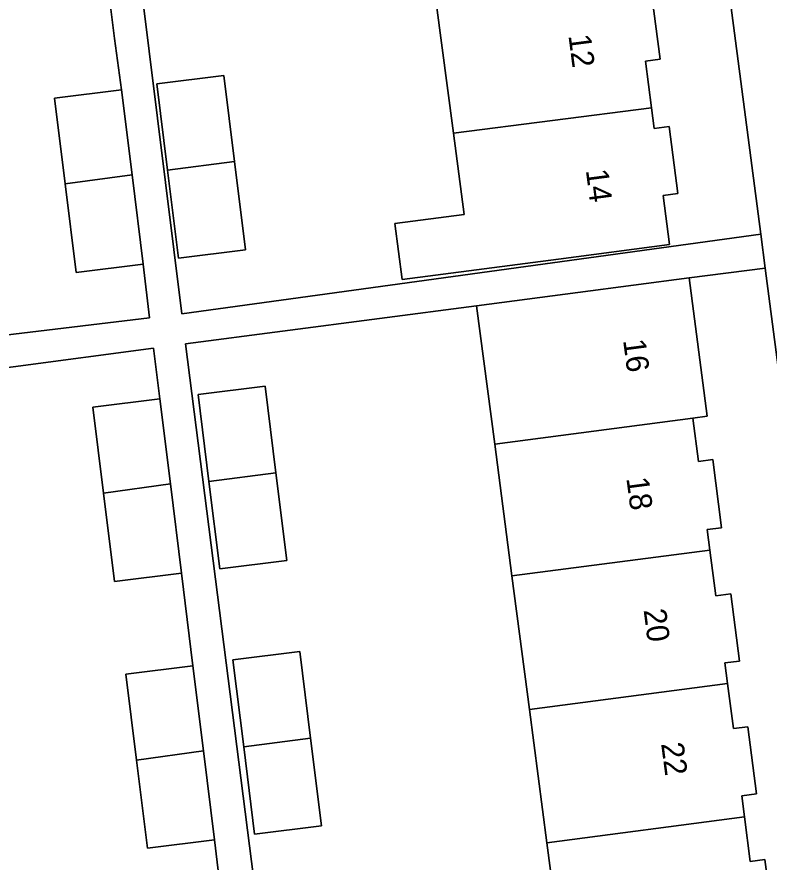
# Model space of a CAD drawing. Extents: x 162073 to 163043, y 381818 to 382561.
# Drawn here: x 162379.08 to 162412.58, y 382361.98 to 382399.64 of the extents above; entities that cross this region are included whole.
import ezdxf

# ---------------------------------------------------------------- set-up
doc = ezdxf.new("R2010")
doc.units = 0
for name, color, linetype in [('IMGEO_Erf', 7, 'Continuous'), ('IMGEO_Pand', 7, 'Continuous'), ('IMGEO_Pand_nummerreeks', 7, 'Continuous'), ('IMGEO_Voetpad_open', 7, 'Continuous')]:
    doc.layers.add(name, color=color, linetype=linetype)

msp = doc.modelspace()

# ---------------------------------------------------------------- linework, layer by layer
at = {"layer": 'IMGEO_Erf'}
for points in [[(162383.163, 382412.694), (162386.423, 382386.404), (162412.215, 382389.958), (162407.5, 382426.022)], [(162372.479, 382384.726), (162384.991, 382386.231), (162384.704, 382388.62), (162381.719, 382388.251), (162381.23, 382392.204), (162380.758, 382396.011), (162383.743, 382396.381), (162383.428, 382398.675), (162383.19, 382400.598), (162380.429, 382400.256), (162379.947, 382404.144), (162379.476, 382407.949), (162382.237, 382408.291), (162381.76, 382412.479), (162378.776, 382412.109)], [(162407.348, 382400.697), (162407.732, 382397.757), (162407.074, 382397.671), (162407.346, 382395.59), (162407.467, 382394.662), (162408.128, 382394.748), (162408.518, 382391.767), (162407.867, 382391.682), (162408.153, 382389.494), (162403.196, 382388.846), (162396.236, 382387.935), (162395.909, 382390.432), (162398.994, 382390.836), (162398.521, 382394.451), (162397.743, 382400.4)], [(162417.113, 382352.484), (162412.412, 382388.448), (162409.022, 382388.005), (162409.828, 382381.844), (162409.18, 382381.76), (162409.433, 382379.83), (162410.07, 382379.913), (162410.468, 382376.875), (162409.82, 382376.79), (162409.939, 382375.881), (162410.205, 382373.847), (162410.876, 382373.935), (162411.269, 382370.936), (162410.617, 382370.851), (162410.736, 382369.941), (162410.999, 382367.929), (162411.631, 382368.011), (162412.022, 382365.022), (162411.363, 382364.936), (162411.486, 382363.994), (162411.746, 382362.005), (162412.393, 382362.09), (162412.79, 382359.056)]]:
    msp.add_lwpolyline(points, dxfattribs=at)
for points in [[(162388.774, 382393.193), (162389.26, 382389.263), (162386.276, 382388.893), (162385.791, 382392.808), (162385.315, 382396.654), (162388.299, 382397.023)], [(162401.908, 382368.783), (162401.13, 382374.727), (162400.361, 382380.604), (162399.555, 382386.767), (162386.588, 382385.071), (162389.922, 382358.974), (162392.32, 382359.252), (162392.756, 382355.493), (162393.197, 382351.698), (162395.375, 382351.95), (162395.638, 382349.687), (162404.26, 382350.803), (162403.463, 382356.897), (162402.685, 382362.84)], [(162384.41, 382366.517), (162383.934, 382370.356), (162386.919, 382370.726), (162386.408, 382374.854), (162383.423, 382374.485), (162382.936, 382378.418), (162382.462, 382382.245), (162385.447, 382382.615), (162385.162, 382384.88), (162372.644, 382383.209), (162373.378, 382377.111), (162374.096, 382371.146), (162374.814, 382365.179), (162375.501, 382359.479), (162376.232, 382353.403), (162376.977, 382347.214), (162389.626, 382348.862), (162389.489, 382349.759), (162386.755, 382349.421), (162386.118, 382354.575), (162385.66, 382358.273), (162388.394, 382358.611), (162387.88, 382362.965), (162384.895, 382362.596)], [(162390.616, 382379.327), (162391.1, 382375.416), (162388.116, 382375.046), (162387.634, 382378.936), (162387.155, 382382.807), (162390.139, 382383.176)], [(162392.163, 382367.505), (162392.647, 382363.595), (162389.663, 382363.225), (162389.181, 382367.114), (162388.702, 382370.986), (162391.686, 382371.355)]]:
    msp.add_lwpolyline(points, close=True, dxfattribs=at)
at = {"layer": 'IMGEO_Pand'}
for points in [[(162398.521, 382394.451), (162407.346, 382395.59), (162407.074, 382397.671), (162407.732, 382397.757), (162407.348, 382400.697), (162406.721, 382400.615), (162406.6, 382401.544), (162397.743, 382400.4)], [(162385.791, 382392.808), (162388.774, 382393.193), (162388.299, 382397.023), (162385.315, 382396.654)], [(162384.211, 382392.597), (162383.743, 382396.381), (162380.758, 382396.011), (162381.23, 382392.204)], [(162398.521, 382394.451), (162398.994, 382390.836), (162395.909, 382390.432), (162396.236, 382387.935), (162403.196, 382388.846), (162408.153, 382389.494), (162407.867, 382391.682), (162408.518, 382391.767), (162408.128, 382394.748), (162407.467, 382394.662), (162407.346, 382395.59)], [(162385.791, 382392.808), (162386.276, 382388.893), (162389.26, 382389.263), (162388.774, 382393.193)], [(162384.211, 382392.597), (162381.23, 382392.204), (162381.719, 382388.251), (162384.704, 382388.62)], [(162400.361, 382380.604), (162409.18, 382381.76), (162409.828, 382381.844), (162409.022, 382388.005), (162404.065, 382387.357), (162399.555, 382386.767)], [(162387.634, 382378.936), (162390.616, 382379.327), (162390.139, 382383.176), (162387.155, 382382.807)], [(162385.916, 382378.825), (162385.447, 382382.615), (162382.462, 382382.245), (162382.936, 382378.418)], [(162400.361, 382380.604), (162401.13, 382374.727), (162409.939, 382375.881), (162409.82, 382376.79), (162410.468, 382376.875), (162410.07, 382379.913), (162409.433, 382379.83), (162409.18, 382381.76)], [(162387.634, 382378.936), (162388.116, 382375.046), (162391.1, 382375.416), (162390.616, 382379.327)], [(162385.916, 382378.825), (162382.936, 382378.418), (162383.423, 382374.485), (162386.408, 382374.854)], [(162409.939, 382375.881), (162401.13, 382374.727), (162401.908, 382368.783), (162410.736, 382369.941), (162410.617, 382370.851), (162411.269, 382370.936), (162410.876, 382373.935), (162410.205, 382373.847)], [(162389.181, 382367.114), (162392.163, 382367.505), (162391.686, 382371.355), (162388.702, 382370.986)], [(162387.388, 382366.933), (162386.919, 382370.726), (162383.934, 382370.356), (162384.41, 382366.517)], [(162411.486, 382363.994), (162411.363, 382364.936), (162412.022, 382365.022), (162411.631, 382368.011), (162410.999, 382367.929), (162410.736, 382369.941), (162401.908, 382368.783), (162402.685, 382362.84)], [(162389.181, 382367.114), (162389.663, 382363.225), (162392.647, 382363.595), (162392.163, 382367.505)], [(162387.388, 382366.933), (162384.41, 382366.517), (162384.895, 382362.596), (162387.88, 382362.965)], [(162411.486, 382363.994), (162402.685, 382362.84), (162403.463, 382356.897), (162412.255, 382358.05), (162412.134, 382358.971), (162412.79, 382359.056), (162412.393, 382362.09), (162411.746, 382362.005)]]:
    msp.add_lwpolyline(points, close=True, dxfattribs=at)
at = {"layer": 'IMGEO_Voetpad_open'}
for points in [[(162404.775, 382446.868), (162405.814, 382438.92), (162407.316, 382427.433), (162407.339, 382427.254), (162407.5, 382426.022), (162412.215, 382389.958), (162412.412, 382388.448), (162417.113, 382352.484), (162417.31, 382350.977), (162422.808, 382308.918), (162423.006, 382307.403), (162425.841, 382285.72)], [(162368.133, 382420.828), (162380.508, 382422.467), (162380.799, 382420.239), (162381.271, 382416.426), (162381.76, 382412.479), (162382.237, 382408.291), (162382.706, 382404.507), (162383.19, 382400.598), (162383.428, 382398.675), (162383.743, 382396.381), (162384.211, 382392.597), (162384.704, 382388.62), (162384.991, 382386.231), (162372.479, 382384.726)], [(162389.922, 382358.974), (162386.588, 382385.071), (162399.555, 382386.767), (162404.065, 382387.357), (162409.022, 382388.005), (162412.412, 382388.448), (162412.215, 382389.958), (162386.423, 382386.404), (162383.163, 382412.694)], [(162372.644, 382383.209), (162385.162, 382384.88), (162385.447, 382382.615), (162385.916, 382378.825), (162386.408, 382374.854), (162386.919, 382370.726), (162387.388, 382366.933), (162387.88, 382362.965), (162388.394, 382358.611), (162388.854, 382354.9), (162389.489, 382349.759), (162389.626, 382348.862), (162376.977, 382347.214)]]:
    msp.add_lwpolyline(points, dxfattribs=at)

# ---------------------------------------------------------------- texts
at = {"layer": 'IMGEO_Pand_nummerreeks'}
for s, rotation, p in [('12', 277.3589, (162403.643, 382398.807)), ('14', 277.3589, (162404.418, 382392.803)), ('16', 277.4533, (162406.078, 382385.228)), ('18', 277.4612, (162406.223, 382379.08)), ('20', 277.4612, (162406.991, 382373.21)), ('22', 277.4612, (162407.771, 382367.255))]:
    msp.add_text(s, height=1, rotation=rotation, dxfattribs=at).set_placement(p)

doc.saveas('drawing.dxf')
